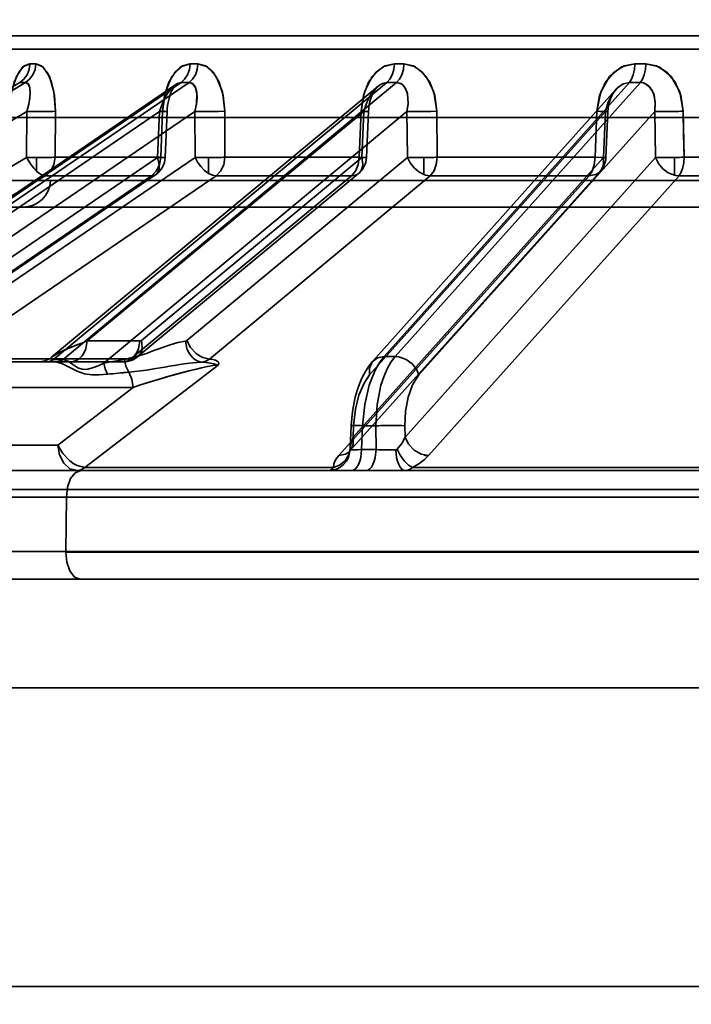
# Model space of a CAD drawing. Header units: millimetres. Extents: x -1465 to 393277, y -3788 to 454312.
# Tile 339 of 656: x 358039 to 358063, y 11624 to 11660. Entities that reach past the tile are written whole.
import ezdxf

# ---------------------------------------------------------------- set-up
doc = ezdxf.new("R2010")
doc.units = ezdxf.units.MM
doc.header["$XCLIPFRAME"] = 2
doc.layers.add('AHU03-3-68634OBJ', color=8, linetype='Continuous')
doc.layers.add('EC-MTR_250-0_7OBJ', color=8, linetype='Continuous')
picture_1 = doc.add_image_def('image1.bmp', size_in_pixel=(951, 911))

msp = doc.modelspace()

# ---------------------------------------------------------------- linework, layer by layer
at = {"layer": 'AHU03-3-68634OBJ', "color": 8, "linetype": 'Continuous', "lineweight": 35, "ltscale": 100}
for p, q in [((358221.129, 11639.827), (357953.129, 11639.827)), ((358220.629, 11635.827), (357953.629, 11635.827)), ((358220.629, 11624.827), (357953.629, 11624.827))]:
    msp.add_line(p, q, dxfattribs=at)
at = {"layer": 'EC-MTR_250-0_7OBJ', "color": 8, "linetype": 'Continuous', "lineweight": 35, "ltscale": 100}
for p, q in [((358084.977, 11659.827), (358033.159, 11659.827)), ((358084.997, 11659.34), (358032.659, 11659.34)), ((358061.626, 11658.802), (358061.224, 11658.802)), ((358021.653, 11648.028), (358038.555, 11658.115)), ((358021.871, 11648.028), (358038.773, 11658.115)), ((358044.306, 11658.044), (358029.321, 11647.842)), ((358029.525, 11647.917), (358044.503, 11658.115)), ((358029.821, 11647.919), (358044.796, 11658.115)), ((358051.754, 11657.973), (358039.744, 11648.009)), ((358039.799, 11647.919), (358052.088, 11658.115)), ((358040.153, 11647.917), (358052.445, 11658.115)), ((358044.193, 11657.886), (358044.223, 11657.939)), ((358044.223, 11657.938), (358044.251, 11657.981)), ((358051.986, 11648.028), (358061.02, 11658.115)), ((358052.393, 11648.028), (358061.427, 11658.115)), ((358061.02, 11658.115), (358061.427, 11658.115)), ((358044.046, 11657.477), (358044.072, 11657.575)), ((358044.071, 11657.574), (358044.1, 11657.665)), ((358044.1, 11657.665), (358044.13, 11657.748)), ((358044.13, 11657.747), (358044.161, 11657.821)), ((358044.161, 11657.821), (358044.193, 11657.886)), ((358060.515, 11657.845), (358051.565, 11647.854)), ((358060.311, 11657.474), (358060.349, 11657.57)), ((358043.995, 11657.157), (358044.007, 11657.268)), ((358044.007, 11657.268), (358044.025, 11657.375)), ((358044.025, 11657.375), (358044.047, 11657.478)), ((358060.235, 11657.156), (358060.254, 11657.268)), ((358060.253, 11657.267), (358060.279, 11657.374)), ((358060.279, 11657.373), (358060.311, 11657.475)), ((358022.563, 11647.348), (358038.82, 11657.05)), ((358030.096, 11647.782), (358043.706, 11657.05)), ((358032.602, 11648.599), (358045.014, 11657.05)), ((358038.82, 11657.05), (358038.81, 11655.357)), ((358039.876, 11657.057), (358039.866, 11655.364)), ((358039.866, 11655.364), (358039.876, 11657.057)), ((358041.047, 11648.599), (358051.233, 11657.05)), ((358041.656, 11647.782), (358052.826, 11657.05)), ((358043.706, 11657.05), (358043.637, 11655.357)), ((358043.753, 11655.364), (358043.823, 11657.057)), ((358043.823, 11657.057), (358043.753, 11655.364)), ((358043.918, 11655.352), (358043.987, 11657.045)), ((358043.987, 11657.045), (358043.995, 11657.158)), ((358043.987, 11657.045), (358043.995, 11657.157)), ((358045.014, 11657.05), (358045.018, 11655.357)), ((358046.114, 11655.364), (358046.111, 11657.057)), ((358046.114, 11655.364), (358046.111, 11657.057)), ((358051.062, 11655.364), (358051.133, 11657.057)), ((358051.233, 11657.05), (358051.161, 11655.357)), ((358051.333, 11655.351), (358051.405, 11657.043)), ((358051.405, 11657.043), (358051.415, 11657.174)), ((358051.449, 11647.348), (358060.139, 11657.05)), ((358052.826, 11657.05), (358052.844, 11655.357)), ((358053.267, 11647.348), (358061.956, 11657.05)), ((358053.921, 11657.057), (358053.939, 11655.364)), ((358053.939, 11655.364), (358053.921, 11657.057)), ((358059.827, 11657.057), (358059.756, 11655.364)), ((358060.139, 11657.05), (358060.067, 11655.357)), ((358060.155, 11655.351), (358060.226, 11657.044)), ((358060.226, 11657.044), (358060.236, 11657.157)), ((358061.956, 11657.05), (358061.988, 11655.357)), ((358063.008, 11657.057), (358063.039, 11655.364)), ((358036.279, 11656.827), (358137.979, 11656.827)), ((358021.542, 11645.056), (358038.81, 11655.357)), ((358033.729, 11648.614), (358043.637, 11655.357)), ((358035.122, 11648.622), (358045.018, 11655.357)), ((358039.174, 11654.851), (358039.174, 11655.351)), ((358043.753, 11655.364), (358039.866, 11655.364)), ((358043.039, 11648.622), (358051.161, 11655.357)), ((358044.713, 11648.614), (358052.844, 11655.357)), ((358045.514, 11654.769), (358045.514, 11655.351)), ((358051.062, 11655.364), (358046.114, 11655.364)), ((358050.838, 11645.056), (358060.067, 11655.357)), ((358052.758, 11645.056), (358061.988, 11655.357)), ((358053.453, 11654.723), (358053.453, 11655.352)), ((358059.756, 11655.364), (358053.938, 11655.364)), ((358062.686, 11654.698), (358062.686, 11655.354)), ((358069.503, 11655.364), (358063.038, 11655.364)), ((358022.23, 11644.376), (358039.496, 11654.677)), ((358033.505, 11647.934), (358043.414, 11654.677)), ((358033.661, 11647.981), (358043.568, 11654.723)), ((358035.899, 11647.942), (358045.794, 11654.677)), ((358043.414, 11654.677), (358039.496, 11654.677)), ((358042.656, 11647.942), (358050.78, 11654.677)), ((358042.923, 11648.034), (358051.044, 11654.769)), ((358045.55, 11647.934), (358053.679, 11654.677)), ((358050.78, 11654.677), (358045.794, 11654.677)), ((358050.31, 11644.376), (358059.542, 11654.677)), ((358050.722, 11644.55), (358059.951, 11654.851)), ((358053.623, 11644.376), (358062.85, 11654.677)), ((358059.542, 11654.677), (358053.679, 11654.677)), ((358069.365, 11654.677), (358062.85, 11654.677)), ((358039.687, 11654.501), (358034.807, 11654.501)), ((358039.687, 11654.501), (358134.571, 11654.501)), ((358035.806, 11653.527), (358085.142, 11653.527)), ((358042.981, 11648.599), (358041.047, 11648.599)), ((358039.562, 11647.827), (358029.533, 11647.827)), ((358042.656, 11647.942), (358035.899, 11647.942)), ((358039.33, 11647.832), (358039.237, 11647.827)), ((358039.422, 11647.849), (358039.33, 11647.832)), ((358039.512, 11647.875), (358039.421, 11647.848)), ((358039.596, 11647.912), (358039.51, 11647.875)), ((358039.851, 11647.827), (358039.562, 11647.827)), ((358039.675, 11647.957), (358039.595, 11647.911)), ((358039.746, 11648.01), (358039.673, 11647.956)), ((358040.088, 11647.919), (358039.799, 11647.919)), ((358042.354, 11647.827), (358039.851, 11647.827)), ((358042.695, 11647.896), (358042.775, 11647.934)), ((358052.393, 11648.028), (358051.986, 11648.028)), ((358040.953, 11643.942), (358045.87, 11647.712)), ((358042.735, 11646.889), (358035.193, 11646.89)), ((358042.735, 11646.889), (358039.963, 11644.765)), ((358039.963, 11644.765), (358042.735, 11646.889)), ((358050.732, 11644.661), (358050.77, 11645.487)), ((358050.838, 11645.056), (358050.858, 11645.478)), ((358051.151, 11644.599), (358051.193, 11645.478)), ((358051.677, 11645.478), (358051.193, 11645.478)), ((358051.689, 11644.599), (358051.677, 11645.478)), ((358052.758, 11645.056), (358052.752, 11645.478)), ((358039.963, 11644.765), (358035.415, 11644.765)), ((358050.699, 11644.522), (358050.7, 11644.523)), ((358050.7, 11644.523), (358050.707, 11644.533)), ((358050.71, 11644.545), (358050.703, 11644.529)), ((358050.707, 11644.533), (358050.722, 11644.55)), ((358051.689, 11644.599), (358051.151, 11644.599)), ((358037.114, 11643.827), (358050.775, 11643.827)), ((358050.117, 11643.942), (358040.953, 11643.942)), ((358050.775, 11643.827), (358051.312, 11643.827)), ((358051.312, 11643.827), (358078.132, 11643.827)), ((358063.652, 11643.942), (358053.034, 11643.942)), ((358154.262, 11643.127), (358027.742, 11643.127)), ((358031.266, 11642.845), (358078.286, 11642.845)), ((358040.257, 11640.845), (358040.276, 11642.845)), ((358040.257, 11640.845), (358030.697, 11640.845)), ((358072.728, 11640.845), (358040.257, 11640.845)), ((358072.728, 11640.827), (358040.257, 11640.827)), ((358037.139, 11639.827), (358076.899, 11639.827))]:
    msp.add_line(p, q, dxfattribs=at)
at = {"layer": 'EC-MTR_250-0_7OBJ', "color": 8, "linetype": 'Continuous', "lineweight": 35, "ltscale": 100, "flags": 128}
for points in [[(358038.176, 11657.057), (358038.235, 11657.637), (358038.355, 11658.127), (358038.524, 11658.5), (358038.723, 11658.727), (358038.933, 11658.802)], [(358038.933, 11658.802), (358038.673, 11658.686), (358038.435, 11658.332), (358038.26, 11657.768), (358038.176, 11657.057)], [(358038.555, 11658.115), (358038.705, 11658.234), (358038.827, 11658.4), (358038.905, 11658.597), (358038.933, 11658.802)], [(358038.773, 11658.115), (358038.922, 11658.234), (358039.043, 11658.4), (358039.12, 11658.597), (358039.148, 11658.802)], [(358039.148, 11658.802), (358039.413, 11658.686), (358039.651, 11658.332), (358039.817, 11657.768), (358039.876, 11657.057)], [(358039.876, 11657.057), (358039.838, 11657.637), (358039.729, 11658.127), (358039.563, 11658.5), (358039.362, 11658.727), (358039.148, 11658.802)], [(358043.823, 11657.057), (358043.897, 11657.637), (358044.056, 11658.127), (358044.282, 11658.5), (358044.55, 11658.727), (358044.835, 11658.802)], [(358044.834, 11658.801), (358044.483, 11658.686), (358044.163, 11658.332), (358043.929, 11657.768), (358043.823, 11657.057)], [(358044.835, 11658.802), (358044.809, 11658.597), (358044.741, 11658.4), (358044.634, 11658.234), (358044.503, 11658.115)], [(358044.796, 11658.115), (358044.926, 11658.234), (358045.032, 11658.4), (358045.099, 11658.597), (358045.124, 11658.802)], [(358045.124, 11658.802), (358045.479, 11658.686), (358045.799, 11658.332), (358046.025, 11657.768), (358046.111, 11657.057)], [(358046.111, 11657.057), (358046.055, 11657.637), (358045.905, 11658.127), (358045.68, 11658.5), (358045.411, 11658.727), (358045.124, 11658.801)], [(358052.362, 11658.802), (358051.932, 11658.686), (358051.543, 11658.332), (358051.259, 11657.768), (358051.133, 11657.057)], [(358051.133, 11657.057), (358051.22, 11657.637), (358051.412, 11658.127), (358051.687, 11658.5), (358052.014, 11658.727), (358052.361, 11658.801)], [(358052.088, 11658.115), (358052.196, 11658.234), (358052.284, 11658.4), (358052.341, 11658.597), (358052.362, 11658.802)], [(358052.713, 11658.802), (358052.693, 11658.597), (358052.638, 11658.4), (358052.552, 11658.234), (358052.445, 11658.115)], [(358053.921, 11657.057), (358053.849, 11657.637), (358053.665, 11658.127), (358053.391, 11658.5), (358053.063, 11658.727), (358052.713, 11658.802)], [(358052.714, 11658.801), (358053.146, 11658.686), (358053.536, 11658.332), (358053.813, 11657.768), (358053.921, 11657.057)], [(358061.224, 11658.802), (358060.734, 11658.686), (358060.289, 11658.332), (358059.967, 11657.768), (358059.827, 11657.057)], [(358059.827, 11657.057), (358059.923, 11657.637), (358060.141, 11658.127), (358060.455, 11658.5), (358060.828, 11658.727), (358061.224, 11658.802)], [(358061.224, 11658.802), (358061.209, 11658.597), (358061.166, 11658.4), (358061.101, 11658.234), (358061.02, 11658.115)], [(358061.427, 11658.115), (358061.507, 11658.234), (358061.57, 11658.4), (358061.611, 11658.597), (358061.626, 11658.802)], [(358063.008, 11657.057), (358062.923, 11657.637), (358062.711, 11658.127), (358062.398, 11658.5), (358062.024, 11658.727), (358061.626, 11658.802)], [(358061.626, 11658.802), (358062.118, 11658.686), (358062.563, 11658.332), (358062.881, 11657.768), (358063.008, 11657.057)], [(358038.82, 11657.05), (358038.891, 11657.314), (358038.932, 11657.546), (358038.946, 11657.747), (358038.934, 11657.908), (358038.901, 11658.019), (358038.861, 11658.079), (358038.773, 11658.115)], [(358038.82, 11657.05), (358038.906, 11657.385), (358038.944, 11657.679), (358038.933, 11657.913), (358038.874, 11658.063), (358038.773, 11658.115)], [(358043.706, 11657.05), (358043.8, 11657.314), (358043.909, 11657.546), (358044.028, 11657.747), (358044.153, 11657.908), (358044.27, 11658.019), (358044.364, 11658.079), (358044.503, 11658.115)], [(358044.25, 11657.981), (358044.274, 11658.012), (358044.293, 11658.033), (358044.304, 11658.043)], [(358045.014, 11657.05), (358045.069, 11657.314), (358045.09, 11657.546), (358045.08, 11657.747), (358045.04, 11657.908), (358044.981, 11658.019), (358044.918, 11658.079), (358044.796, 11658.115)], [(358045.014, 11657.05), (358045.074, 11657.347), (358045.086, 11657.692), (358045.038, 11657.913), (358044.934, 11658.067), (358044.796, 11658.115)], [(358051.233, 11657.05), (358051.318, 11657.314), (358051.424, 11657.546), (358051.548, 11657.747), (358051.683, 11657.908), (358051.814, 11658.019), (358051.922, 11658.079), (358052.088, 11658.115)], [(358051.415, 11657.17), (358051.435, 11657.301), (358051.463, 11657.421), (358051.497, 11657.533), (358051.535, 11657.635), (358051.576, 11657.725), (358051.619, 11657.802), (358051.66, 11657.865), (358051.699, 11657.915), (358051.734, 11657.953), (358051.764, 11657.981)], [(358051.434, 11657.293), (358051.46, 11657.41), (358051.492, 11657.52), (358051.529, 11657.62), (358051.569, 11657.711), (358051.612, 11657.79), (358051.654, 11657.856), (358051.694, 11657.909), (358051.731, 11657.951), (358051.764, 11657.98)], [(358052.826, 11657.05), (358052.864, 11657.314), (358052.863, 11657.546), (358052.829, 11657.747), (358052.764, 11657.908), (358052.68, 11658.019), (358052.598, 11658.079), (358052.445, 11658.115)], [(358052.826, 11657.05), (358052.866, 11657.347), (358052.843, 11657.692), (358052.761, 11657.913), (358052.619, 11658.067), (358052.445, 11658.115)], [(358060.139, 11657.05), (358060.238, 11657.385), (358060.388, 11657.679), (358060.581, 11657.913), (358060.797, 11658.063), (358061.02, 11658.115)], [(358061.594, 11658.083), (358061.54, 11658.101), (358061.485, 11658.111), (358061.427, 11658.115)], [(358061.956, 11657.05), (358061.973, 11657.375), (358061.931, 11657.646), (358061.863, 11657.82), (358061.718, 11658.006), (358061.594, 11658.083)], [(358061.956, 11657.05), (358061.972, 11657.397), (358061.906, 11657.723), (358061.778, 11657.946), (358061.594, 11658.083)], [(358060.349, 11657.57), (358060.391, 11657.658), (358060.438, 11657.737)], [(358060.391, 11657.658), (358060.438, 11657.737), (358060.486, 11657.806), (358060.534, 11657.864)], [(358039.184, 11657.044), (358039.397, 11657.044), (358039.595, 11657.046), (358039.759, 11657.051), (358039.876, 11657.057)], [(358043.987, 11657.045), (358043.976, 11657.044), (358043.955, 11657.043), (358043.942, 11657.044), (358043.926, 11657.044), (358043.908, 11657.044), (358043.866, 11657.045), (358043.818, 11657.046), (358043.764, 11657.048), (358043.706, 11657.05)], [(358043.823, 11657.057), (358043.858, 11657.055), (358043.889, 11657.053), (358043.918, 11657.051), (358043.942, 11657.049), (358043.961, 11657.048), (358043.976, 11657.046), (358043.987, 11657.045)], [(358046.111, 11657.057), (358045.882, 11657.048), (358045.582, 11657.044), (358045.271, 11657.044), (358045.014, 11657.05)], [(358045.014, 11657.05), (358045.238, 11657.045), (358045.509, 11657.043)], [(358045.509, 11657.043), (358045.851, 11657.048), (358046.111, 11657.057)], [(358051.233, 11657.05), (358051.274, 11657.048), (358051.311, 11657.047), (358051.343, 11657.045), (358051.369, 11657.044), (358051.388, 11657.044), (358051.4, 11657.043), (358051.372, 11657.045), (358051.345, 11657.047), (358051.313, 11657.048), (358051.231, 11657.052), (358051.133, 11657.057)], [(358053.921, 11657.057), (358053.662, 11657.048), (358053.35, 11657.044), (358053.052, 11657.044), (358052.826, 11657.05)], [(358053.434, 11657.045), (358053.7, 11657.049), (358053.921, 11657.057)], [(358060.226, 11657.044), (358060.215, 11657.043), (358060.197, 11657.044), (358060.181, 11657.044), (358060.161, 11657.045), (358060.138, 11657.045), (358060.112, 11657.046), (358060.052, 11657.048), (358059.983, 11657.051), (358059.907, 11657.053), (358059.827, 11657.057)], [(358060.139, 11657.05), (358060.168, 11657.048), (358060.192, 11657.047), (358060.21, 11657.045), (358060.222, 11657.044), (358060.194, 11657.044), (358060.167, 11657.044), (358060.134, 11657.045), (358060.094, 11657.047), (358060.048, 11657.048), (358059.997, 11657.05), (358059.943, 11657.052), (358059.827, 11657.057)], [(358060.139, 11657.05), (358060.158, 11657.049), (358060.175, 11657.048), (358060.19, 11657.047), (358060.203, 11657.046), (358060.213, 11657.045), (358060.223, 11657.044)], [(358061.956, 11657.05), (358062.074, 11657.046), (358062.238, 11657.044), (358062.439, 11657.044), (358062.654, 11657.047)], [(358063.039, 11655.364), (358063.02, 11656.21), (358063.001, 11657.056)], [(358039.174, 11654.851), (358039.073, 11654.956), (358038.976, 11655.079), (358038.81, 11655.357)], [(358039.866, 11655.364), (358039.806, 11655.36), (358039.74, 11655.358), (358039.673, 11655.356), (358039.605, 11655.354), (358039.54, 11655.353), (358039.476, 11655.352), (358039.416, 11655.351), (358039.36, 11655.351), (358039.307, 11655.351), (358039.256, 11655.351), (358039.209, 11655.351), (358039.174, 11655.351)], [(358039.866, 11655.364), (358039.817, 11655.088), (358039.688, 11654.85), (358039.496, 11654.677)], [(358043.753, 11655.364), (358043.708, 11655.088), (358043.59, 11654.849), (358043.414, 11654.677)], [(358043.414, 11654.677), (358043.503, 11654.692), (358043.579, 11654.731), (358043.638, 11654.794), (358043.679, 11654.878), (358043.699, 11654.981), (358043.699, 11655.097), (358043.637, 11655.357)], [(358043.888, 11655.355), (358043.913, 11655.351), (358043.825, 11655.352), (358043.637, 11655.357)], [(358043.753, 11655.364), (358043.888, 11655.355)], [(358045.514, 11654.769), (358045.367, 11654.877), (358045.23, 11655.017), (358045.111, 11655.18), (358045.018, 11655.357)], [(358045.514, 11655.351), (358045.475, 11655.351), (358045.428, 11655.351), (358045.379, 11655.351), (358045.327, 11655.351), (358045.269, 11655.352), (358045.209, 11655.353), (358045.147, 11655.354), (358045.083, 11655.355), (358045.018, 11655.357)], [(358045.514, 11655.351), (358045.549, 11655.351), (358045.593, 11655.351), (358045.64, 11655.352), (358045.69, 11655.352), (358045.743, 11655.353), (358045.799, 11655.354), (358045.859, 11655.355), (358045.922, 11655.357), (358045.986, 11655.359), (358046.051, 11655.361), (358046.114, 11655.364)], [(358046.114, 11655.364), (358046.072, 11655.088), (358045.96, 11654.85), (358045.794, 11654.677)], [(358051.062, 11655.364), (358051.024, 11655.088), (358050.926, 11654.85), (358050.78, 11654.677)], [(358051.062, 11655.364), (358051.026, 11655.093), (358050.929, 11654.854), (358050.78, 11654.677)], [(358050.78, 11654.677), (358050.891, 11654.692), (358050.99, 11654.731), (358051.072, 11654.794), (358051.135, 11654.878), (358051.176, 11654.981), (358051.195, 11655.097), (358051.161, 11655.357)], [(358051.062, 11655.364), (358051.247, 11655.355), (358051.33, 11655.351), (358051.3, 11655.352), (358051.161, 11655.357)], [(358052.844, 11655.357), (358052.909, 11655.355), (358052.974, 11655.353), (358053.04, 11655.352), (358053.103, 11655.351), (358053.164, 11655.351), (358053.221, 11655.351), (358053.275, 11655.351), (358053.325, 11655.351), (358053.373, 11655.351), (358053.418, 11655.352), (358053.453, 11655.352)], [(358053.453, 11654.723), (358053.262, 11654.824), (358053.088, 11654.972), (358052.945, 11655.155), (358052.844, 11655.357)], [(358053.453, 11655.352), (358053.491, 11655.352), (358053.536, 11655.353), (358053.584, 11655.354), (358053.636, 11655.355), (358053.691, 11655.356), (358053.75, 11655.357), (358053.812, 11655.359), (358053.875, 11655.361), (358053.939, 11655.364)], [(358053.939, 11655.364), (358053.875, 11655.361), (358053.812, 11655.359), (358053.75, 11655.357), (358053.691, 11655.356), (358053.635, 11655.355), (358053.584, 11655.354), (358053.536, 11655.353), (358053.49, 11655.352), (358053.453, 11655.352)], [(358053.939, 11655.364), (358053.907, 11655.101), (358053.823, 11654.866), (358053.679, 11654.677)], [(358053.938, 11655.364), (358053.904, 11655.088), (358053.814, 11654.85), (358053.679, 11654.677)], [(358059.756, 11655.364), (358059.728, 11655.088), (358059.654, 11654.85), (358059.542, 11654.677)], [(358059.542, 11654.677), (358059.789, 11654.731), (358059.891, 11654.794), (358059.974, 11654.878), (358060.035, 11654.981), (358060.072, 11655.097), (358060.067, 11655.357)], [(358059.543, 11654.677), (358059.654, 11654.85), (358059.728, 11655.088), (358059.756, 11655.364)], [(358059.756, 11655.364), (358059.984, 11655.355), (358060.122, 11655.351), (358060.151, 11655.352), (358060.067, 11655.357)], [(358061.988, 11655.357), (358062.088, 11655.135), (358062.249, 11654.938), (358062.456, 11654.787), (358062.686, 11654.698)], [(358062.686, 11655.354), (358062.651, 11655.354), (358062.604, 11655.353), (358062.552, 11655.352), (358062.499, 11655.352), (358062.442, 11655.351), (358062.382, 11655.351), (358062.318, 11655.351), (358062.251, 11655.351), (358062.183, 11655.352), (358062.115, 11655.353), (358062.048, 11655.355), (358061.988, 11655.357)], [(358062.85, 11654.677), (358062.935, 11654.817), (358062.991, 11654.985), (358063.025, 11655.167), (358063.038, 11655.364)], [(358063.039, 11655.364), (358063.026, 11655.167), (358062.991, 11654.985), (358062.935, 11654.817), (358062.85, 11654.677)], [(358039.174, 11654.851), (358039.261, 11654.778), (358039.346, 11654.724), (358039.425, 11654.69), (358039.496, 11654.677)], [(358045.514, 11654.769), (358045.658, 11654.702), (358045.794, 11654.677)], [(358053.453, 11654.723), (358053.51, 11654.704), (358053.679, 11654.677)], [(358062.686, 11654.698), (358062.727, 11654.689), (358062.85, 11654.677)], [(358062.85, 11654.677), (358062.809, 11654.679), (358062.686, 11654.698)], [(358041.047, 11648.599), (358040.844, 11648.523), (358040.665, 11648.452), (358040.507, 11648.388), (358040.367, 11648.33), (358040.245, 11648.276), (358040.138, 11648.228), (358040.044, 11648.184), (358039.964, 11648.144), (358039.895, 11648.107), (358039.837, 11648.074), (358039.79, 11648.043), (358039.752, 11648.015)], [(358041.047, 11648.599), (358040.84, 11648.521), (358040.651, 11648.448), (358040.481, 11648.379), (358040.331, 11648.316), (358040.2, 11648.258), (358040.084, 11648.204), (358039.962, 11648.143), (358039.871, 11648.093), (358039.809, 11648.056), (358039.768, 11648.028)], [(358040.42, 11647.827), (358040.53, 11647.839), (358040.642, 11647.879), (358040.754, 11647.95), (358040.854, 11648.049), (358040.936, 11648.172), (358040.996, 11648.311), (358041.047, 11648.599)], [(358041.047, 11648.599), (358040.997, 11648.311), (358040.936, 11648.173), (358040.854, 11648.05), (358040.754, 11647.95), (358040.643, 11647.879), (358040.531, 11647.84), (358040.42, 11647.827)], [(358042.354, 11647.827), (358042.466, 11647.84), (358042.58, 11647.881), (358042.691, 11647.952), (358042.79, 11648.052), (358042.871, 11648.174), (358042.931, 11648.312), (358042.981, 11648.599)], [(358044.661, 11648.59), (358044.377, 11648.541), (358044.096, 11648.461), (358043.817, 11648.362), (358043.677, 11648.309), (358043.538, 11648.257), (358043.399, 11648.205), (358043.26, 11648.154), (358042.981, 11648.059), (358042.417, 11647.919)], [(358042.417, 11647.919), (358042.981, 11648.059), (358043.26, 11648.154), (358043.399, 11648.205), (358043.538, 11648.256), (358043.677, 11648.309), (358043.817, 11648.362), (358044.096, 11648.461), (358044.377, 11648.541), (358044.661, 11648.59)], [(358043.039, 11648.622), (358043.074, 11648.371), (358043.056, 11648.25), (358043.013, 11648.143), (358042.946, 11648.055), (358042.86, 11647.992), (358042.656, 11647.942)], [(358043.011, 11648.605), (358042.981, 11648.599)], [(358043.039, 11648.622), (358043.011, 11648.605)], [(358044.661, 11648.591), (358044.679, 11648.595), (358044.696, 11648.603), (358044.713, 11648.614)], [(358045.264, 11647.823), (358045.159, 11647.844), (358045.052, 11647.89), (358044.949, 11647.964), (358044.856, 11648.063), (358044.778, 11648.183), (358044.718, 11648.316), (358044.661, 11648.591)], [(358044.713, 11648.614), (358044.853, 11648.354), (358045.059, 11648.135), (358045.179, 11648.051), (358045.303, 11647.988), (358045.55, 11647.934)], [(358039.562, 11647.827), (358039.623, 11647.833), (358039.684, 11647.85), (358039.743, 11647.879), (358039.799, 11647.919)], [(358039.752, 11648.015), (358039.724, 11647.991), (358039.706, 11647.97), (358039.699, 11647.952), (358039.704, 11647.937), (358039.723, 11647.927), (358039.755, 11647.921), (358039.799, 11647.919)], [(358039.713, 11647.978), (358039.703, 11647.947), (358039.725, 11647.928)], [(358039.742, 11648.007), (358039.713, 11647.978)], [(358039.725, 11647.928), (358039.799, 11647.919)], [(358039.768, 11648.028), (358039.742, 11648.007)], [(358039.851, 11647.827), (358039.865, 11647.827), (358039.877, 11647.827), (358039.889, 11647.826)], [(358039.889, 11647.826), (358040.023, 11647.849), (358040.153, 11647.917)], [(358041.79, 11647.373), (358041.482, 11647.348), (358041.216, 11647.347), (358040.941, 11647.383), (358040.672, 11647.481), (358040.403, 11647.628), (358040.136, 11647.763), (358039.889, 11647.826)], [(358040.088, 11647.919), (358040.11, 11647.919), (358040.132, 11647.918), (358040.153, 11647.917)], [(358040.153, 11647.917), (358040.34, 11647.85), (358040.51, 11647.738), (358040.696, 11647.613), (358040.891, 11647.551), (358041.069, 11647.561), (358041.272, 11647.618), (358041.449, 11647.687), (358041.656, 11647.782)], [(358041.656, 11647.782), (358041.836, 11647.817), (358042.417, 11647.919)], [(358041.656, 11647.782), (358041.703, 11647.567), (358041.79, 11647.373)], [(358041.656, 11647.782), (358041.702, 11647.569), (358041.79, 11647.373)], [(358042.354, 11647.827), (358042.44, 11647.831), (358042.527, 11647.844), (358042.612, 11647.866), (358042.695, 11647.896), (358042.775, 11647.934), (358042.851, 11647.981), (358042.923, 11648.034)], [(358042.354, 11647.827), (358042.51, 11647.857), (358042.656, 11647.942)], [(358042.583, 11647.449), (358042.472, 11647.67), (358042.417, 11647.919)], [(358042.583, 11647.45), (358043.234, 11647.527), (358043.568, 11647.58), (358043.737, 11647.609), (358043.907, 11647.637), (358044.079, 11647.667), (358044.253, 11647.696), (358044.6, 11647.751), (358044.94, 11647.795), (358045.264, 11647.823)], [(358045.55, 11647.934), (358045.411, 11647.858), (358045.264, 11647.823)], [(358045.264, 11647.823), (358045.425, 11647.81), (358045.573, 11647.787), (358045.71, 11647.754), (358045.788, 11647.73), (358045.87, 11647.712)], [(358045.87, 11647.712), (358045.788, 11647.73), (358045.71, 11647.754), (358045.574, 11647.787), (358045.426, 11647.81), (358045.264, 11647.823)], [(358045.87, 11647.712), (358045.892, 11647.765), (358045.878, 11647.813), (358045.836, 11647.854), (358045.766, 11647.89), (358045.675, 11647.915), (358045.55, 11647.934)], [(358051.566, 11647.854), (358051.424, 11647.677), (358051.296, 11647.479), (358051.18, 11647.259), (358051.08, 11647.025)], [(358051.986, 11648.028), (358051.826, 11647.819), (358051.68, 11647.57), (358051.55, 11647.284), (358051.438, 11646.966), (358051.271, 11646.256), (358051.193, 11645.478)], [(358051.986, 11648.028), (358051.744, 11647.98), (358051.546, 11647.83), (358051.444, 11647.601), (358051.449, 11647.348)], [(358051.677, 11645.478), (358051.724, 11646.256), (358051.866, 11646.966), (358051.97, 11647.284), (358052.093, 11647.57), (358052.234, 11647.819), (358052.393, 11648.028)], [(358052.569, 11648.007), (358052.523, 11648.016), (358052.393, 11648.028)], [(358053.267, 11647.348), (358053.174, 11647.558), (358053.013, 11647.759), (358052.8, 11647.917), (358052.569, 11648.007)], [(358042.583, 11647.449), (358042.688, 11647.19), (358042.735, 11646.889)], [(358045.87, 11647.712), (358045.681, 11647.692), (358045.47, 11647.654), (358045.253, 11647.608), (358045.006, 11647.551), (358044.79, 11647.497), (358044.557, 11647.436), (358044.275, 11647.359), (358044.014, 11647.285), (358043.735, 11647.203), (358043.378, 11647.095), (358042.967, 11646.966), (358042.735, 11646.889)], [(358042.735, 11646.889), (358042.973, 11646.968), (358043.398, 11647.101), (358043.751, 11647.208), (358044.028, 11647.289), (358044.294, 11647.365), (358044.572, 11647.44), (358044.803, 11647.5), (358045.02, 11647.554), (358045.26, 11647.61), (358045.477, 11647.655), (358045.688, 11647.693), (358045.87, 11647.712)], [(358050.858, 11645.478), (358050.927, 11646.093), (358051.056, 11646.608), (358051.244, 11647.049), (358051.449, 11647.348)], [(358053.267, 11647.348), (358053.031, 11646.982), (358052.872, 11646.533), (358052.775, 11645.997), (358052.752, 11645.478)], [(358051.08, 11647.025), (358050.994, 11646.78), (358050.922, 11646.528), (358050.864, 11646.27), (358050.82, 11646.008), (358050.789, 11645.747), (358050.77, 11645.487)], [(358050.77, 11645.487), (358050.788, 11645.489), (358050.801, 11645.489), (358050.819, 11645.489), (358050.84, 11645.489), (358050.864, 11645.488), (358050.892, 11645.488), (358050.956, 11645.486), (358051.029, 11645.484), (358051.109, 11645.481), (358051.193, 11645.478)], [(358050.858, 11645.478), (358050.821, 11645.481), (358050.807, 11645.482), (358050.794, 11645.483), (358050.784, 11645.484), (358050.772, 11645.486)], [(358052.054, 11645.487), (358052.27, 11645.489), (358052.471, 11645.488), (358052.635, 11645.484), (358052.752, 11645.478)], [(358050.31, 11644.376), (358050.558, 11644.43), (358050.66, 11644.493), (358050.744, 11644.577), (358050.805, 11644.679), (358050.842, 11644.796), (358050.838, 11645.056)], [(358050.732, 11644.661), (358050.764, 11644.854), (358050.838, 11645.056)], [(358050.838, 11645.056), (358050.764, 11644.854), (358050.732, 11644.661)], [(358052.466, 11644.612), (358052.633, 11644.825), (358052.758, 11645.056)], [(358052.758, 11645.056), (358052.633, 11644.825), (358052.466, 11644.612)], [(358053.623, 11644.376), (358053.349, 11644.43), (358053.09, 11644.577), (358052.883, 11644.796), (358052.758, 11645.056)], [(358039.963, 11644.765), (358040.14, 11644.454), (358040.386, 11644.192), (358040.526, 11644.091), (358040.67, 11644.014), (358040.953, 11643.942)], [(358040.953, 11643.942), (358040.67, 11644.014), (358040.526, 11644.091), (358040.386, 11644.192), (358040.14, 11644.454), (358039.963, 11644.765)], [(358040.668, 11643.827), (358040.408, 11643.897), (358040.184, 11644.098), (358040.028, 11644.402), (358039.963, 11644.765)], [(358049.944, 11643.827), (358050.228, 11643.88), (358050.366, 11643.95), (358050.491, 11644.048), (358050.593, 11644.169), (358050.669, 11644.305), (358050.736, 11644.589)], [(358050.731, 11644.612), (358050.676, 11644.392), (358050.543, 11644.187), (358050.345, 11644.03), (358050.117, 11643.942)], [(358050.732, 11644.66), (358050.727, 11644.611), (358050.718, 11644.572), (358050.71, 11644.545), (358050.703, 11644.529)], [(358050.736, 11644.589), (358050.732, 11644.599), (358050.731, 11644.612)], [(358050.736, 11644.589), (358050.754, 11644.588), (358050.784, 11644.588), (358050.872, 11644.59), (358050.997, 11644.594), (358051.151, 11644.599)], [(358051.151, 11644.599), (358051.121, 11644.312), (358051.085, 11644.174), (358051.037, 11644.052), (358050.977, 11643.952), (358050.911, 11643.881), (358050.842, 11643.84), (358050.775, 11643.827)], [(358051.312, 11643.827), (358051.38, 11643.84), (358051.448, 11643.881), (358051.515, 11643.952), (358051.574, 11644.052), (358051.623, 11644.174), (358051.659, 11644.312), (358051.689, 11644.599)], [(358052.066, 11644.59), (358051.969, 11644.591), (358051.689, 11644.599)], [(358052.466, 11644.612), (358052.45, 11644.599), (358052.434, 11644.591), (358052.416, 11644.589)], [(358052.416, 11644.589), (358052.445, 11644.305), (358052.479, 11644.169), (358052.524, 11644.048), (358052.579, 11643.95), (358052.64, 11643.88), (358052.704, 11643.84), (358052.766, 11643.827)], [(358053.034, 11643.942), (358052.882, 11644.03), (358052.722, 11644.187), (358052.576, 11644.392), (358052.466, 11644.612)], [(358050.31, 11644.376), (358050.193, 11644.22), (358050.13, 11644.075), (358050.117, 11643.942)], [(358053.034, 11643.942), (358053.259, 11644.074), (358053.459, 11644.22), (358053.623, 11644.376)], [(358053.456, 11644.397), (358053.498, 11644.388), (358053.623, 11644.376)], [(358040.276, 11642.845), (358040.318, 11643.217), (358040.429, 11643.53), (358040.6, 11643.748), (358040.807, 11643.827)], [(358040.953, 11643.942), (358040.863, 11643.879), (358040.767, 11643.84), (358040.668, 11643.827)], [(358040.668, 11643.827), (358040.767, 11643.84), (358040.862, 11643.879), (358040.953, 11643.942)], [(358050.117, 11643.942), (358050.06, 11643.878), (358050.002, 11643.84), (358049.944, 11643.827)], [(358052.766, 11643.827), (358052.858, 11643.84), (358052.948, 11643.878), (358053.034, 11643.942)], [(358040.257, 11640.827), (358040.297, 11640.449), (358040.407, 11640.131), (358040.579, 11639.908), (358040.788, 11639.827)]]:
    msp.add_lwpolyline(points, dxfattribs=at)
at = {"layer": 'EC-MTR_250-0_7OBJ', "color": 8, "linetype": 'Continuous', "lineweight": 35, "ltscale": 100}
for centre, radius, start, end in [((358039.041, 11681.266), 22.464, 269.7263, 270.2737), ((358039.041, 11681.089), 22.287, 269.7242, 270.2758), ((358044.979, 11699.431), 40.63, 269.7964, 270.2036), ((358044.979, 11699.222), 40.421, 269.7953, 270.2047), ((358052.538, 11719.076), 60.275, 269.83275, 270.16725), ((358052.538, 11718.867), 60.066, 269.83217, 270.16783), ((358061.425, 11737.21), 78.408, 269.85331, 270.14669), ((358038.664, 11681.243), 23.128, 269.7303, 270.2697), ((358038.664, 11681.06), 22.946, 269.7282, 270.2718), ((358044.649, 11699.945), 41.831, 269.7993, 270.2007), ((358044.649, 11699.73), 41.615, 269.7983, 270.2017), ((358052.267, 11720.17), 62.056, 269.83517, 270.16483), ((358052.267, 11719.955), 61.841, 269.83459, 270.16541), ((358061.224, 11738.84), 80.725, 269.85543, 270.14457), ((358039.27, 11673.803), 16.759, 268.4618, 269.706), ((358062.292, 11676.651), 19.607, 271.0576, 272.091), ((358039.269, 11672.799), 17.448, 268.4925, 269.6876), ((358039.265, 11672.534), 17.183, 268.4832, 269.6967), ((358043.118, 11655.385), 0.8, 304.2372, 357.6409), ((358050.534, 11655.385), 0.8, 309.6673, 357.5651), ((358059.356, 11655.385), 0.8, 318.1389, 357.5833), ((358062.333, 11674.675), 19.324, 271.0472, 272.0934), ((358062.34, 11674.402), 19.051, 271.0397, 272.101), ((358038.687, 11654.527), 1, 270, 358.5), ((358046.152, 11606.127), 41.476, 94.9365, 96.0362), ((358045.886, 11608.901), 38.69, 94.8969, 96.0758), ((358052.255, 11630.187), 15.301, 90.7542, 92.1659), ((358051.406, 11644.628), 0.675, 177.2327, 181.3641), ((358051.389, 11644.628), 0.659, 177.1821, 181.4144), ((358052.254, 11659.411), 14.823, 267.817, 269.2754), ((358052.29, 11660.609), 16.021, 269.2001, 270.4509), ((358052.287, 11659.66), 15.072, 269.1607, 270.4903)]:
    msp.add_arc(centre, radius, start, end, dxfattribs=at)

# ---------------------------------------------------------------- pictures from other files: only their frames are drawn
at = {"color": 8, "lineweight": 13}
image = msp.add_image(picture_1, insert=(357606.986, 12545.821), size_in_units=(1986.021, 1904.625), rotation=-90, dxfattribs=at)
image.set_boundary_path([(-0.5, -0.5), (950.5, 910.5)])

doc.saveas('drawing.dxf')
